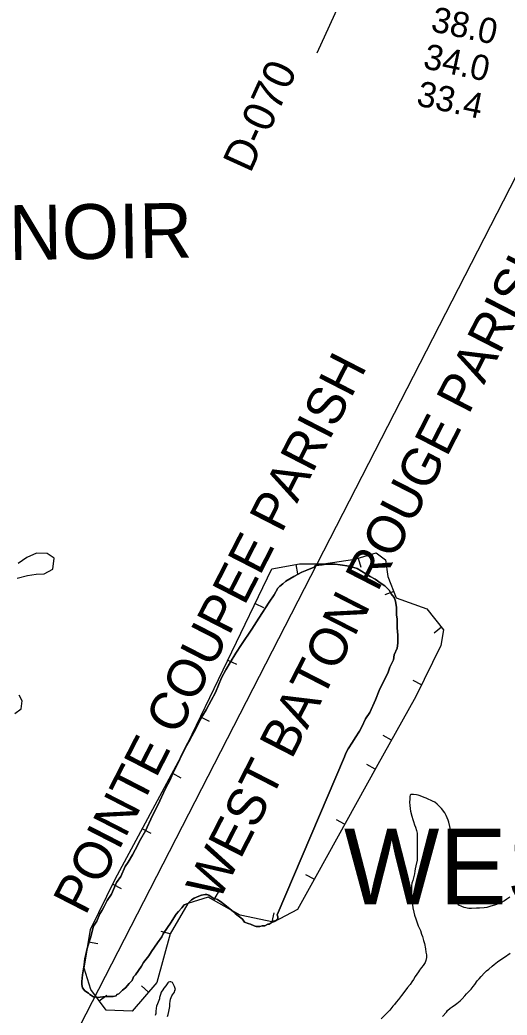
# Model space of a CAD drawing. Extents: x 3263578 to 3301413, y 764927 to 798602.
# Drawn here: x 3286140 to 3287429, y 778013 to 780646 of the extents above; entities that cross this region are included whole.
import ezdxf

# ---------------------------------------------------------------- set-up
doc = ezdxf.new("R2010")
doc.units = 0
for name, color, linetype in [('V-BORW-LINE', 7, 'Continuous'), ('V-RIVR-RANG', 7, 'Continuous'), ('V-RIVR-RANG-IDEN', 7, 'Continuous'), ('V-SITE-VEGE', 7, 'Continuous'), ('V-TOPO-BNDY', 7, 'Continuous'), ('V-TOPO-GNAM-IDEN', 7, 'Continuous'), ('V-TOPO-SHOR', 7, 'Continuous')]:
    doc.layers.add(name, color=color, linetype=linetype)

msp = doc.modelspace()

# ---------------------------------------------------------------- linework, layer by layer
at = {"layer": 'V-BORW-LINE'}
for p, q in [((3287035.3, 779221.9), (3287042.3, 779197.9)), ((3286870.1, 779205.6), (3286874.5, 779180.9)), ((3287129, 779134.1), (3287105.7, 779125)), ((3286762.3, 779102.5), (3286784.8, 779091.7)), ((3287255.6, 779039.3), (3287236, 779023.8)), ((3286690.1, 778952.4), (3286712.7, 778941.5)), ((3287202.4, 778887.3), (3287180, 778898.4)), ((3286618, 778802.2), (3286640.6, 778791.4)), ((3287122.9, 778740.9), (3287101.1, 778753.1)), ((3287080.1, 778663.9), (3287058.2, 778676.1)), ((3286543.4, 778653.3), (3286565.4, 778641.4)), ((3286999.2, 778518.3), (3286977.4, 778530.4)), ((3286464.3, 778506.6), (3286486.3, 778494.8)), ((3286918.4, 778372.6), (3286896.5, 778384.6)), ((3286385.8, 778359.7), (3286408.2, 778348.7)), ((3286653.3, 778317.2), (3286665.6, 778339)), ((3286807.6, 778259.8), (3286812.9, 778284.3)), ((3286537.8, 778228), (3286513.7, 778234.7)), ((3286321.5, 778207.3), (3286346.2, 778203.2)), ((3286480.4, 778074.3), (3286461.5, 778090.6)), ((3286349.7, 778051.6), (3286369.7, 778066.6))]:
    msp.add_line(p, q, dxfattribs=at)
msp.add_lwpolyline([(3287082.4, 778668.1), (3286927.1, 778388.4), (3286874.7, 778292.7), (3286811.4, 778259), (3286722.4, 778278.2), (3286638.4, 778325.6), (3286584.7, 778308.5), (3286537.9, 778228.4), (3286502.1, 778099.4), (3286436.8, 778023.7), (3286368.7, 778026.3), (3286327.5, 778081.2), (3286310.1, 778137.7), (3286327, 778240.3), (3286392.2, 778372.8), (3286572.3, 778707.1), (3286806.4, 779194.3), (3286879.4, 779207.2), (3286943.4, 779206.7), (3287026, 779219.2), (3287082.6, 779235.8), (3287107.1, 779217.4), (3287113.6, 779173.2), (3287135.6, 779117.4), (3287216.9, 779087.9), (3287261.1, 779032.4), (3287253.6, 778990.8), (3287187.2, 778856.6), (3287082.4, 778668.1)], dxfattribs=at)
at = {"layer": 'V-RIVR-RANG'}
msp.add_line((3286926.7, 780558.4), (3287347.3, 781487.7), dxfattribs=at)
at = {"layer": 'V-SITE-VEGE'}
for p, q in [((3287409.3, 778158.9), (3287421.8, 778166.4)), ((3287421.8, 778166.4), (3287437.4, 778177.5)), ((3287374.3, 778130.2), (3287380.3, 778135.3)), ((3287380.3, 778135.3), (3287389, 778143.2)), ((3287389, 778143.2), (3287395, 778147.3)), ((3287395, 778147.3), (3287403.3, 778154.8)), ((3287403.3, 778154.8), (3287409.3, 778158.9)), ((3287349.9, 778103.8), (3287355.4, 778109.8)), ((3287355.4, 778109.8), (3287360.5, 778115.8)), ((3287360.5, 778115.8), (3287369.2, 778125.1)), ((3287369.2, 778125.1), (3287374.3, 778130.2)), ((3287329.1, 778077.4), (3287333.8, 778082.5)), ((3287333.8, 778082.5), (3287339.3, 778089)), ((3287339.3, 778089), (3287343.4, 778094.5)), ((3287343.4, 778094.5), (3287349.9, 778103.8)), ((3287304.7, 778051), (3287309.8, 778056.1)), ((3287309.8, 778056.1), (3287317.2, 778064)), ((3287317.2, 778064), (3287321.8, 778069.5)), ((3287321.8, 778069.5), (3287329.1, 778077.4)), ((3287271.5, 778025.5), (3287278.5, 778032)), ((3287278.5, 778032), (3287283.5, 778035.7)), ((3287283.5, 778035.7), (3287292.3, 778041.7)), ((3287292.3, 778041.7), (3287296, 778044)), ((3287296, 778044), (3287304.7, 778051)), ((3287258.2, 778009.8), (3287268.3, 778021.3)), ((3287268.3, 778021.3), (3287271.5, 778025.5))]:
    msp.add_line(p, q, dxfattribs=at)
for points in [[(3286133.2, 779169.5), (3286160.4, 779176.5), (3286183.4, 779180), (3286204.1, 779180.5), (3286227, 779193.1), (3286230.4, 779222.1), (3286212.2, 779234.2), (3286184.1, 779235.4), (3286158.1, 779223.7), (3286135.7, 779208)], [(3286820.9, 778278.9), (3286998.6, 778696.7), (3287002.4, 778706.4), (3287008.2, 778717.9), (3287019.7, 778735.3), (3287027.3, 778746.8), (3287038.8, 778764.2), (3287044.6, 778775.7), (3287054.1, 778796.9), (3287065.6, 778814.2), (3287080.9, 778847), (3287090.4, 778872), (3287105.8, 778902.8), (3287113.4, 778918.2), (3287119.1, 778933.6), (3287128.7, 778952.9), (3287130.6, 778966.4), (3287138.2, 778983.7), (3287140.1, 778997.2), (3287140.1, 779018.3), (3287138.1, 779037.5), (3287138, 779060.6), (3287136.1, 779072.1), (3287136, 779091.4), (3287134, 779108.7), (3287130.2, 779118.3), (3287122.4, 779127.9), (3287116.7, 779137.5), (3287105.1, 779149), (3287095.4, 779154.7), (3287080, 779166.2), (3287066.5, 779173.9), (3287043.4, 779187.3), (3287031.9, 779194.9), (3287010.7, 779200.7), (3286987.6, 779204.4), (3286974.1, 779206.3), (3286951.1, 779206.3), (3286939.5, 779204.3), (3286922.2, 779202.3), (3286918.4, 779198.5), (3286899.2, 779190.7), (3286885.7, 779184.9), (3286864.6, 779173.3), (3286843.5, 779161.7), (3286835.8, 779154), (3286828.1, 779148.2), (3286822.4, 779142.5), (3286812.8, 779125.1), (3286799.4, 779105.8), (3286772.6, 779063.5), (3286753.4, 779034.6), (3286726.6, 778994.1), (3286711.3, 778971), (3286696, 778945.9), (3286684.5, 778926.7), (3286673, 778905.5), (3286657.7, 778867), (3286646.3, 778845.8), (3286632.9, 778820.8), (3286623.3, 778805.3), (3286611.8, 778784.2), (3286604.2, 778768.8), (3286590.8, 778743.7), (3286581.2, 778726.4), (3286567.8, 778701.3), (3286560.2, 778684), (3286546.8, 778657), (3286537.2, 778635.9), (3286525.7, 778612.8), (3286504.7, 778568.5), (3286491.3, 778541.5), (3286472.2, 778501.1), (3286458.8, 778477.9), (3286445.4, 778451), (3286437.7, 778437.5), (3286426.3, 778418.2), (3286418.6, 778406.7), (3286407.1, 778379.7), (3286395.6, 778364.3), (3286382.3, 778333.5), (3286370.8, 778316.2), (3286363.1, 778300.8), (3286357.4, 778291.1), (3286351.6, 778281.5), (3286344, 778262.2), (3286334.4, 778248.7), (3286326.8, 778218), (3286319.2, 778192.9), (3286311.6, 778162.1), (3286309.7, 778146.8), (3286305.9, 778119.8), (3286304, 778102.5), (3286304.1, 778094.8), (3286306, 778085.2), (3286311.8, 778077.5), (3286321.4, 778071.8), (3286325.3, 778067.9), (3286334.9, 778062.2), (3286346.5, 778060.3), (3286365.7, 778062.3)], [(3286126.8, 778811.1), (3286143.6, 778823.7), (3286146.2, 778844.5), (3286138.3, 778860)], [(3287267.5, 778541.7), (3287264.2, 778548.1), (3287255.4, 778559.7), (3287243.8, 778571.2), (3287237.4, 778576.3), (3287231.8, 778579), (3287226.3, 778582.2), (3287221.6, 778584.1), (3287215.2, 778587.3), (3287209.6, 778589.1), (3287199, 778593.7), (3287193.4, 778595.1), (3287189.3, 778596), (3287181.4, 778597.4), (3287178.2, 778597.3), (3287175.4, 778596.9), (3287172.6, 778595), (3287171.7, 778591.3), (3287171.3, 778585.8), (3287170.8, 778575.6), (3287171.8, 778568.7), (3287172.7, 778559), (3287173.7, 778552.5), (3287176.5, 778540.1), (3287179.7, 778531.3), (3287181.1, 778525.7), (3287183.9, 778517), (3287186.3, 778511), (3287189.5, 778501.7), (3287190.9, 778494.8), (3287191.1, 778423.7), (3287187.9, 778408.4), (3287185.6, 778400.1), (3287184.7, 778394.1), (3287183.8, 778387.1), (3287181.1, 778376.5), (3287179.7, 778369.6), (3287177, 778362.6), (3287176.1, 778355.2), (3287175.6, 778341.8), (3287175.6, 778337.7), (3287177.1, 778320.1), (3287179.9, 778297), (3287182.3, 778285.5), (3287184.1, 778278.1), (3287187.8, 778268), (3287189.7, 778260.6), (3287193.4, 778249.5), (3287198.1, 778240.7), (3287199.5, 778237.5), (3287202.7, 778227.3), (3287205.1, 778221.8), (3287207.9, 778210.7), (3287210.2, 778202.9), (3287213.5, 778189), (3287214, 778180.3), (3287215.4, 778172.9), (3287215.4, 778165.9), (3287214, 778157.6), (3287212.2, 778152.5), (3287206.7, 778144.7), (3287202.5, 778139.1), (3287197, 778132.6), (3287194.7, 778128), (3287186, 778116), (3287180.9, 778107.6), (3287176.7, 778101.6), (3287172.1, 778094.7), (3287165.7, 778086.8), (3287155.6, 778073.4), (3287149.6, 778065), (3287141.8, 778054.4), (3287135.8, 778047.4), (3287130.7, 778041.9), (3287126.6, 778036.8), (3287118.3, 778026.1), (3287110, 778017.3), (3287096.2, 778003.4)], [(3287435.8, 778325.5), (3287428.4, 778320.4), (3287422.4, 778315.3), (3287412.7, 778310.2), (3287398.4, 778305), (3287383.6, 778300.4), (3287374.9, 778298.5), (3287367.9, 778297.6), (3287355.9, 778296.6), (3287347.6, 778296.1), (3287335.1, 778295.2), (3287327.3, 778295.6), (3287315.7, 778298.3), (3287308.8, 778300.6), (3287300.9, 778304.3), (3287299.5, 778306.6), (3287295.8, 778315.4), (3287294, 778323.2), (3287292.1, 778335.2), (3287289.3, 778351.4), (3287288.3, 778362.9), (3287288.7, 778371.3), (3287288.7, 778384.2), (3287289.1, 778393), (3287290.5, 778405.5), (3287291.4, 778412.9), (3287291.4, 778423.5), (3287290.4, 778429.9), (3287289.5, 778437.8), (3287289, 778445.6), (3287286.7, 778457.7), (3287285.7, 778467.8), (3287282.9, 778482.6), (3287279.6, 778504.8), (3287277.7, 778512.6), (3287274.5, 778523.7), (3287272.6, 778529.2), (3287267.5, 778541.7)], [(3286365.7, 778062.3), (3286386.8, 778062.3), (3286394.5, 778064.3), (3286396.4, 778068.1), (3286402.2, 778070.1), (3286411.8, 778079.7), (3286419.5, 778085.5), (3286429.1, 778097.1), (3286436.7, 778104.8), (3286440.5, 778114.4), (3286446.3, 778120.2), (3286454, 778131.8), (3286461.6, 778143.3), (3286467.4, 778152.9), (3286480.8, 778170.3), (3286488.4, 778181.9), (3286496.1, 778193.4), (3286503.8, 778205), (3286515.3, 778220.4), (3286519.1, 778228.1), (3286530.6, 778245.4), (3286538.2, 778257), (3286553.6, 778280.1), (3286559.3, 778287.8), (3286568.9, 778297.5), (3286574.7, 778305.2), (3286584.3, 778309), (3286593.8, 778318.7), (3286601.5, 778322.6), (3286613.1, 778328.4), (3286620.7, 778330.3), (3286630.4, 778332.3), (3286634.2, 778332.3), (3286640, 778330.4), (3286651.5, 778322.7), (3286663.1, 778318.9), (3286674.6, 778311.2), (3286678.5, 778307.4), (3286686.2, 778301.6), (3286705.5, 778286.3), (3286709.3, 778282.5), (3286728.6, 778267.1), (3286734.4, 778259.5), (3286744, 778255.6), (3286749.8, 778253.7), (3286759.4, 778249.9), (3286765.2, 778248), (3286774.8, 778248), (3286780.6, 778250), (3286788.3, 778250), (3286796, 778253.9), (3286799.8, 778253.9), (3286807.5, 778259.7), (3286811.3, 778261.6), (3286817.1, 778263.5), (3286822.8, 778269.3), (3286822.8, 778273.2), (3286820.9, 778278.9)], [(3286530.7, 778009.8), (3286532.5, 778015.3), (3286534.3, 778023.2), (3286536.1, 778031.9), (3286536.6, 778036.6), (3286537, 778044.4), (3286537.5, 778049.5), (3286538.8, 778056), (3286542.1, 778064.3), (3286543.9, 778067.1), (3286546.2, 778070.8), (3286549, 778074.5), (3286550.3, 778078.2), (3286551.3, 778081.4), (3286549.4, 778088.8), (3286546.1, 778094.8), (3286543.8, 778099.4), (3286539.6, 778101.7), (3286536.4, 778101.7), (3286533.6, 778100.8), (3286531.3, 778098.9), (3286525.8, 778091.1), (3286520.7, 778085), (3286518, 778080.4), (3286513.9, 778073.9), (3286511.6, 778068.4), (3286509.7, 778060.1), (3286509.3, 778056.8), (3286503.8, 778043.4), (3286501.5, 778036.9), (3286500.6, 778031.4), (3286499.7, 778023.1), (3286499.7, 778018), (3286498.3, 778012)]]:
    msp.add_lwpolyline(points, dxfattribs=at)
at = {"layer": 'V-TOPO-BNDY'}
msp.add_lwpolyline([(3287656.3, 780630.4), (3285191.7, 775830.7)], dxfattribs=at)
at = {"layer": 'V-TOPO-SHOR'}
for points in [[(3286657.7, 778867), (3286673, 778905.5), (3286684.5, 778926.7), (3286696, 778945.9), (3286711.3, 778971), (3286726.6, 778994.1), (3286753.4, 779034.6), (3286772.6, 779063.5), (3286799.4, 779105.8), (3286812.8, 779125.1), (3286822.4, 779142.4), (3286828.1, 779148.2), (3286835.8, 779154), (3286843.5, 779161.7), (3286864.6, 779173.3), (3286885.7, 779184.9), (3286899.2, 779190.7), (3286918.4, 779198.5), (3286922.2, 779202.3), (3286939.5, 779204.3), (3286951.1, 779206.3), (3286974.1, 779206.3), (3286987.6, 779204.4), (3287010.7, 779200.7), (3287031.9, 779194.9), (3287043.4, 779187.3), (3287066.5, 779173.9), (3287080, 779166.2), (3287095.4, 779154.7), (3287105.1, 779149), (3287116.7, 779137.5), (3287122.4, 779127.9), (3287130.2, 779118.3), (3287134, 779108.7), (3287136, 779091.4), (3287136.1, 779072.1), (3287138, 779060.6), (3287138.1, 779037.5), (3287140.1, 779018.3), (3287140.1, 778997.2), (3287138.2, 778983.7), (3287130.6, 778966.4), (3287128.7, 778952.9), (3287119.1, 778933.6), (3287113.4, 778918.2), (3287105.8, 778902.8), (3287090.4, 778872), (3287080.9, 778847), (3287065.6, 778814.2), (3287054.1, 778796.9), (3287044.6, 778775.7), (3287038.8, 778764.2), (3287027.3, 778746.8), (3287019.7, 778735.3), (3287008.2, 778717.9), (3287002.4, 778706.4), (3286998.6, 778696.7), (3286820.9, 778278.9)], [(3286820.9, 778278.9), (3286822.8, 778273.2), (3286822.8, 778269.3), (3286817.1, 778263.5), (3286811.3, 778261.6), (3286807.5, 778259.7), (3286799.8, 778253.9), (3286796, 778253.9), (3286788.3, 778250), (3286780.6, 778250), (3286774.8, 778248), (3286765.2, 778248), (3286759.4, 778249.9), (3286749.8, 778253.7), (3286744, 778255.6), (3286734.4, 778259.5), (3286728.6, 778267.1), (3286709.3, 778282.5), (3286705.5, 778286.3), (3286686.2, 778301.6), (3286678.5, 778307.4), (3286674.6, 778311.2), (3286663.1, 778318.9), (3286651.5, 778322.7), (3286640, 778330.4), (3286634.2, 778332.3), (3286630.4, 778332.3), (3286620.7, 778330.3), (3286613.1, 778328.4), (3286601.5, 778322.6), (3286593.8, 778318.7), (3286584.3, 778309), (3286574.7, 778305.2), (3286568.9, 778297.5), (3286559.3, 778287.8), (3286553.6, 778280.1), (3286538.2, 778257), (3286530.6, 778245.4), (3286519.1, 778228.1), (3286515.3, 778220.4), (3286503.8, 778205), (3286496.1, 778193.4), (3286488.4, 778181.9), (3286480.8, 778170.3), (3286467.4, 778152.9), (3286461.6, 778143.3), (3286454, 778131.8), (3286446.3, 778120.2), (3286440.5, 778114.4), (3286436.7, 778104.8), (3286429.1, 778097.1), (3286419.5, 778085.5), (3286411.8, 778079.7), (3286402.2, 778070.1), (3286396.4, 778068.1), (3286394.5, 778064.3), (3286386.8, 778062.3), (3286365.7, 778062.3), (3286346.5, 778060.3), (3286334.9, 778062.2), (3286325.3, 778067.9), (3286321.4, 778071.8), (3286311.8, 778077.5), (3286306, 778085.2), (3286304.1, 778094.8), (3286304, 778102.5), (3286305.9, 778119.8), (3286309.7, 778146.8), (3286311.6, 778162.1), (3286319.2, 778192.9), (3286326.8, 778218), (3286334.4, 778248.7), (3286344, 778262.2), (3286351.6, 778281.5), (3286357.4, 778291.1), (3286363.1, 778300.8), (3286370.8, 778316.2), (3286382.3, 778333.5), (3286395.6, 778364.3), (3286407.1, 778379.7), (3286418.6, 778406.7), (3286426.3, 778418.2), (3286437.7, 778437.5), (3286445.4, 778451), (3286458.8, 778477.9), (3286472.2, 778501.1), (3286491.3, 778541.5), (3286504.7, 778568.5), (3286525.7, 778612.8), (3286537.2, 778635.9), (3286546.8, 778657), (3286560.2, 778684), (3286567.8, 778701.3), (3286581.2, 778726.4), (3286590.8, 778743.7), (3286604.2, 778768.8), (3286611.8, 778784.2), (3286623.3, 778805.3), (3286632.9, 778820.8), (3286646.3, 778845.8), (3286657.7, 778867)]]:
    msp.add_lwpolyline(points, dxfattribs=at)

# ---------------------------------------------------------------- texts
at = {"layer": 'V-RIVR-RANG'}
for s, p in [('38.0', (3287224.5, 780616.5)), ('34.0', (3287204, 780518.7)), ('33.4', (3287186.3, 780420.2))]:
    msp.add_text(s, height=67, rotation=348.0083, dxfattribs=at).set_placement(p)
at = {"layer": 'V-RIVR-RANG-IDEN'}
msp.add_text('D-070', height=83, rotation=65.5033, dxfattribs=at).set_placement((3286749.7, 780238.2))
at = {"layer": 'V-TOPO-GNAM-IDEN'}
for s, height, rotation, p in [('POINT  MENOIR', 145, 0.8102, (3285121, 779996.5)), ('WEST BATON ROUGE PARISH', 100, 62.8307, (3286665.4, 778310.9)), ('POINTE COUPEE PARISH', 100, 62.8307, (3286313.3, 778274.6)), ('WEST', 200, 359.9292, (3286997, 778306.8))]:
    msp.add_text(s, height=height, rotation=rotation, dxfattribs=at).set_placement(p)

doc.saveas('drawing.dxf')
